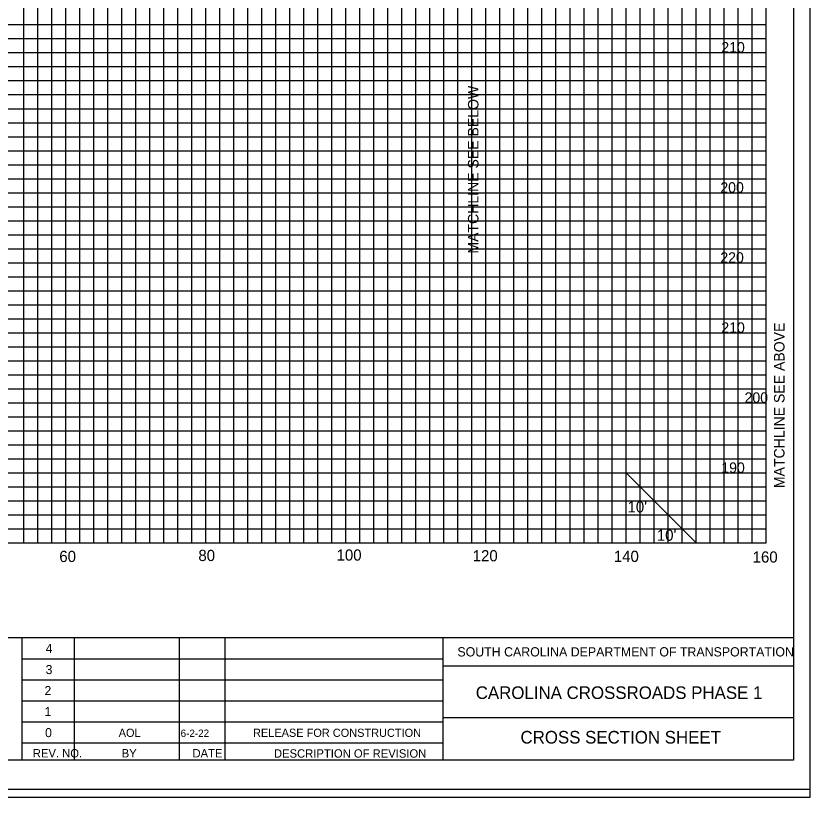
# Model space of a CAD drawing. Extents: x 967 to 1746, y 964 to 7904.
# Drawn here: x 1212.9 to 1326.3, y 4603.7 to 4715.2 of the extents above; entities that cross this region are included whole.
import ezdxf

# ---------------------------------------------------------------- set-up
doc = ezdxf.new("R2010")
doc.units = 0
for name, color, linetype in [('Default', 7, 'Continuous'), ('RD_SHT_Bndy', 7, 'Continuous'), ('RD_SHT_IplotShp', 7, 'Continuous'), ('RD_SHT_Misc1', 7, 'Continuous'), ('RD_SHT_MjGrid', 7, 'Continuous'), ('RD_SHT_MnGrid', 7, 'Continuous'), ('RD_SHT_TX', 7, 'Continuous'), ('RD_Sketch1', 7, 'Continuous'), ('RD_XS_TX_Station', 7, 'Continuous')]:
    doc.layers.add(name, color=color, linetype=linetype)

msp = doc.modelspace()

# ---------------------------------------------------------------- linework, layer by layer
at = {"layer": 'RD_SHT_Bndy'}
for p, q in [((1323.89, 4818.46), (1323.89, 4608.98)), ((996.11, 4626.49), (1323.89, 4626.49)), ((1213.76, 4608.94), (1213.76, 4626.49)), ((1221.26, 4608.95), (1221.26, 4626.48)), ((1236.26, 4608.95), (1236.26, 4626.48)), ((1242.76, 4608.95), (1242.76, 4626.48)), ((1273.88, 4608.98), (1273.88, 4626.49)), ((1213.76, 4623.48), (1273.88, 4623.48)), ((1323.93, 4622.43), (1273.88, 4622.43)), ((1213.76, 4620.48), (1273.88, 4620.48)), ((1213.76, 4617.48), (1273.88, 4617.48)), ((1213.76, 4614.48), (1273.88, 4614.48)), ((1323.89, 4615.04), (1273.88, 4615.04)), ((1213.76, 4611.48), (1273.88, 4611.48)), ((1323.89, 4608.98), (996.11, 4608.98))]:
    msp.add_line(p, q, dxfattribs=at)
at = {"layer": 'RD_SHT_IplotShp'}
for points in [[(967.41, 4603.72), (1326.28, 4603.72), (1326.28, 4823.72), (967.41, 4823.72)], [(988.52, 4604.84), (1326.28, 4604.84), (1326.28, 4822.6), (988.52, 4822.6)]]:
    msp.add_lwpolyline(points, close=True, dxfattribs=at)
at = {"layer": 'RD_SHT_MjGrid'}
for p, q in [((1220, 4640), (1220, 4810)), ((1230, 4640), (1230, 4810)), ((1240, 4640), (1240, 4810)), ((1250, 4640), (1250, 4810)), ((1260, 4640), (1260, 4810)), ((1270, 4640), (1270, 4810)), ((1280, 4640), (1280, 4810)), ((1290, 4640), (1290, 4810)), ((1300, 4640), (1300, 4810)), ((1310, 4640), (1310, 4810)), ((1320, 4640), (1320, 4810)), ((1000, 4710), (1320, 4710)), ((1000, 4700), (1320, 4700)), ((1000, 4690), (1320, 4690)), ((1000, 4680), (1320, 4680)), ((1000, 4670), (1320, 4670)), ((1000, 4660), (1320, 4660)), ((1000, 4650), (1320, 4650)), ((1000, 4640), (1320, 4640))]:
    msp.add_line(p, q, dxfattribs=at)
at = {"layer": 'RD_SHT_MnGrid'}
for p, q in [((1214, 4640), (1214, 4810)), ((1216, 4640), (1216, 4810)), ((1218, 4640), (1218, 4810)), ((1222, 4640), (1222, 4810)), ((1224, 4640), (1224, 4810)), ((1226, 4640), (1226, 4810)), ((1228, 4640), (1228, 4810)), ((1232, 4640), (1232, 4810)), ((1234, 4640), (1234, 4810)), ((1236, 4640), (1236, 4810)), ((1238, 4640), (1238, 4810)), ((1242, 4640), (1242, 4810)), ((1244, 4640), (1244, 4810)), ((1246, 4640), (1246, 4810)), ((1248, 4640), (1248, 4810)), ((1252, 4640), (1252, 4810)), ((1254, 4640), (1254, 4810)), ((1256, 4640), (1256, 4810)), ((1258, 4640), (1258, 4810)), ((1262, 4640), (1262, 4810)), ((1264, 4640), (1264, 4810)), ((1266, 4640), (1266, 4810)), ((1268, 4640), (1268, 4810)), ((1272, 4640), (1272, 4810)), ((1274, 4640), (1274, 4810)), ((1276, 4640), (1276, 4810)), ((1278, 4640), (1278, 4810)), ((1282, 4640), (1282, 4810)), ((1284, 4640), (1284, 4810)), ((1286, 4640), (1286, 4810)), ((1288, 4640), (1288, 4810)), ((1292, 4640), (1292, 4810)), ((1294, 4640), (1294, 4810)), ((1296, 4640), (1296, 4810)), ((1298, 4640), (1298, 4810)), ((1302, 4640), (1302, 4810)), ((1304, 4640), (1304, 4810)), ((1306, 4640), (1306, 4810)), ((1308, 4640), (1308, 4810)), ((1312, 4640), (1312, 4810)), ((1314, 4640), (1314, 4810)), ((1316, 4640), (1316, 4810)), ((1318, 4640), (1318, 4810)), ((1000, 4714), (1320, 4714)), ((1000, 4712), (1320, 4712)), ((1000, 4708), (1320, 4708)), ((1000, 4706), (1320, 4706)), ((1000, 4704), (1320, 4704)), ((1000, 4702), (1320, 4702)), ((1000, 4698), (1320, 4698)), ((1000, 4696), (1320, 4696)), ((1000, 4694), (1320, 4694)), ((1000, 4692), (1320, 4692)), ((1000, 4688), (1320, 4688)), ((1000, 4686), (1320, 4686)), ((1000, 4684), (1320, 4684)), ((1000, 4682), (1320, 4682)), ((1000, 4678), (1320, 4678)), ((1000, 4676), (1320, 4676)), ((1000, 4674), (1320, 4674)), ((1000, 4672), (1320, 4672)), ((1000, 4668), (1320, 4668)), ((1000, 4666), (1320, 4666)), ((1000, 4664), (1320, 4664)), ((1000, 4662), (1320, 4662)), ((1000, 4658), (1320, 4658)), ((1000, 4656), (1320, 4656)), ((1000, 4654), (1320, 4654)), ((1000, 4652), (1320, 4652)), ((1000, 4648), (1320, 4648)), ((1000, 4646), (1320, 4646)), ((1000, 4644), (1320, 4644)), ((1000, 4642), (1320, 4642))]:
    msp.add_line(p, q, dxfattribs=at)
at = {"layer": 'RD_SHT_TX'}
msp.add_line((1300, 4650), (1310, 4640), dxfattribs=at)
at = {"layer": 'RD_Sketch1'}
msp.add_lwpolyline([(967.41, 4603.72), (1326.28, 4603.72), (1326.28, 4823.72), (967.41, 4823.72)], close=True, dxfattribs=at)
at = {"layer": 'RD_XS_TX_Station'}
msp.add_line((1280, 4680), (1280, 4714.49), dxfattribs=at)

# ---------------------------------------------------------------- texts
at = {"layer": 'Default'}
for s, p in [('210', (1313.61, 4710)), ('200', (1313.47, 4690)), ('220', (1313.47, 4680)), ('210', (1313.61, 4670)), ('200', (1316.93, 4660)), ('190', (1313.61, 4650))]:
    msp.add_text(s, height=1.5, dxfattribs=at).set_placement(p)
at = {"layer": 'RD_SHT_Misc1'}
for s, height, p in [('AOL', 1.17, (1227.56, 4612.32)), ('6-2-22', 1.053, (1236.4, 4612.31)), ('RELEASE FOR CONSTRUCTION', 1.17, (1246.74, 4612.32))]:
    msp.add_text(s, height=height, dxfattribs=at).set_placement(p)
at = {"layer": 'RD_SHT_TX'}
for s, height, p in [("10'", 1.6, (1300.21, 4644.36)), ("10'", 1.6, (1304.4, 4640.32)), ('60', 1.6, (1219.08, 4637.28)), ('80', 1.6, (1238.94, 4637.42)), ('100', 1.6, (1258.67, 4637.48)), ('120', 1.6, (1278.11, 4637.38)), ('140', 1.6, (1298.26, 4637.29)), ('160', 1.6, (1318.08, 4637.2)), ('4', 1.3, (1217.13, 4624.28)), ('SOUTH CAROLINA DEPARTMENT OF TRANSPORTATION', 1.32, (1275.92, 4623.8)), ('3', 1.3, (1217.13, 4621.28)), ('2', 1.3, (1216.97, 4618.28)), ('1', 1.3, (1216.97, 4615.28)), ('0', 1.3, (1217.05, 4612.28)), ('REV. NO.', 1.2, (1215.3, 4609.38)), ('BY', 1.2, (1227.99, 4609.38)), ('DATE', 1.2, (1238.1, 4609.38)), ('DESCRIPTION OF REVISION', 1.2, (1249.73, 4609.35))]:
    msp.add_text(s, height=height, dxfattribs=at).set_placement(p)
for s, p in [('CAROLINA CROSSROADS PHASE 1', (1278.54, 4617.73)), ('CROSS SECTION SHEET', (1284.93, 4611.37))]:
    msp.add_text(s, height=1.8, rotation=0, dxfattribs=at).set_placement(p)
at = {"layer": 'RD_XS_TX_Station'}
for s, p in [('MATCHLINE SEE BELOW', (1278.93, 4681.31)), ('MATCHLINE SEE ABOVE', (1322.63, 4647.83))]:
    msp.add_text(s, height=1.5, rotation=90, dxfattribs=at).set_placement(p)

doc.saveas('drawing.dxf')
